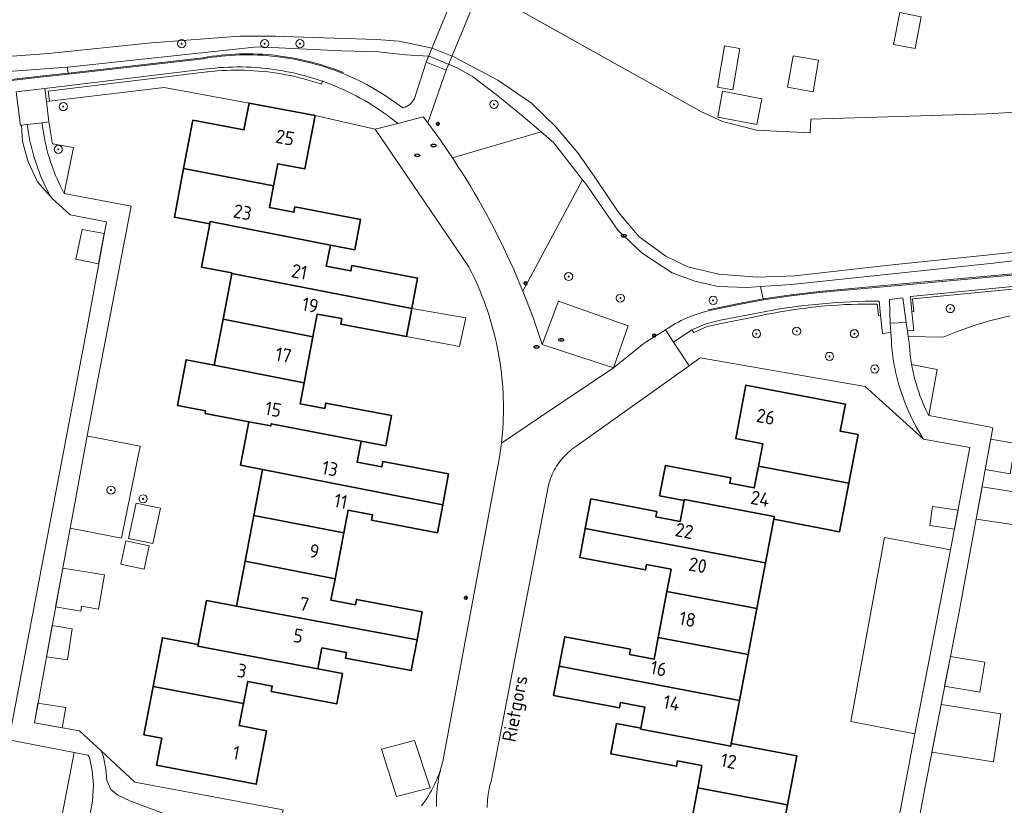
# Model space of a CAD drawing. Header units: metres. Extents: x 152610 to 160096, y 456114 to 462495.
# Tile 595 of 656: x 158802 to 158899, y 460656 to 460733. Entities that reach past the tile are written whole.
import ezdxf
from ezdxf.enums import TextEntityAlignment as Align

# ---------------------------------------------------------------- set-up
doc = ezdxf.new("R2010")
doc.units = ezdxf.units.M
doc.header["$LTSCALE"] = 0.5
doc.layers.get('0').update_dxf_attribs({"linetype": 'CONTINUOUS'})
for name, color, linetype, lineweight in [('B-PV-GK-BESCHOEIING-G', 251, 'GK-BESCHOEIING-SO', 18), ('B-PV-GR-BEPLANTING_CULTUUR_BOSPLANTSOEN-GV', 251, 'CONTINUOUS', 18), ('B-PV-GR-BEPLANTING_CULTUUR_HEESTERS-GV', 251, 'CONTINUOUS', 18), ('B-PV-GR-BOOM-S', 251, 'CONTINUOUS', 25), ('B-PV-IE-MEUBILAIR-S', 251, 'CONTINUOUS', 25), ('B-PV-IE-TERREINAFSCHEIDING_KUNSTMATIG_HEKWERK-G', 251, 'IE-TERREINAFSCHEIDING_KUNSTMATIG-SO', 18), ('B-PV-IE-TERREINAFSCHEIDING_KUNSTMATIG_MUUR-GV', 251, 'CONTINUOUS', 18), ('B-PV-KW-KUNSTWERK_DEK-GV', 251, 'CONTINUOUS', 18), ('B-PV-OG-BEBOUWING-GV', 6, 'CONTINUOUS', 35), ('B-PV-OG-BEBOUWING-T18', 1, 'CONTINUOUS', 18), ('B-PV-OG-BEBOUWING_OVERBOUWING-GV', 251, 'CONTINUOUS', 18), ('B-PV-OG-BEBOUWING_SCHUUR-GV', 251, 'CONTINUOUS', 18), ('B-PV-OG-TERREIN_BEGROEID-GV', 251, 'CONTINUOUS', 18), ('B-PV-OG-TERREIN_OEVER-GV', 251, 'CONTINUOUS', 18), ('B-PV-OG-TOPOGRAFIE-T18', 1, 'CONTINUOUS', 18), ('B-PV-OG-WATER_SLOOT-GV', 251, 'CONTINUOUS', 18), ('B-PV-VH-GESLOTENVERHARDING_ASFALT-GV', 251, 'CONTINUOUS', 18), ('B-PV-VH-HALFVERHARDING_GRAVEL-GV', 251, 'CONTINUOUS', 18), ('B-PV-VH-OPENVERHARDING_BETONSTRAATSTEEN-GV', 251, 'CONTINUOUS', 18), ('B-PV-VH-OPENVERHARDING_STRAATBAKSTEEN-GV', 251, 'CONTINUOUS', 18), ('B-PV-VH-OPENVERHARDING_TEGEL-GV', 251, 'CONTINUOUS', 18)]:
    doc.layers.add(name, color=color, linetype=linetype, lineweight=lineweight)
doc.styles.add('NLCS-ISO', font='NLCS-ISO.ttf')
doc.styles.add('NLCS-ISO-M750-T18', font='NLCS-ISO.ttf', dxfattribs={"height": 1.35})
doc.linetypes.add('GK-BESCHOEIING-SO', pattern='A,18,-3,[1,NLCS.SHX,S=0.6,R=0,X=0,Y=0],-3', length=24)
doc.linetypes.add('IE-TERREINAFSCHEIDING_KUNSTMATIG-SO', pattern='A,4,[82,NLCS.SHX,S=0.75,R=90,X=0,Y=0],4,-2', length=10)

# ---------------------------------------------------------------- blocks, each defined once
blk = doc.blocks.new('SIE-MEUBILAIR_PAAL_LICHTMAST-SO')
for points in [[(-0.62, 0), (-1, 0)], [(-0.71, 0.71), (-0.44, 0.44)], [(0, 1), (0, 0.62)], [(0.44, 0.44), (0.71, 0.71)], [(1, 0), (0.62, 0)], [(-0.71, -0.71), (-0.44, -0.44)], [(0, -0.62), (0, -1)], [(0.44, -0.44), (0.71, -0.71)]]:
    blk.add_lwpolyline(points)
blk.add_circle((0, 0), 0.5)
blk = doc.blocks.new('SIE-MEUBILAIR_PUT_RIOOLPUT-SO')
blk.add_ellipse((0, 0), major_axis=(1.25, 0), ratio=0.54)
at = {"style": 'NLCS-ISO'}
blk.add_text('ri', height=0.75, dxfattribs=at).set_placement((-0.04, 0.07), align=Align.MIDDLE_CENTER)
blk = doc.blocks.new('SGR-BOOM_GBKN-SO')
at = {"linetype": 'ByBlock', "lineweight": 18}
h = blk.add_hatch(color=0, dxfattribs=at)
h.dxf.hatch_style = 1
edge = h.paths.add_edge_path()
edge.add_arc((0, 0), 0.25, 0, 360)
at = {"color": 0, "linetype": 'ByBlock', "lineweight": 18}
for radius in [2, 0.25]:
    blk.add_circle((0, 0), radius, dxfattribs=at)
at = {"color": 0, "linetype": 'ByBlock', "lineweight": 18, "style": 'NLCS-ISO'}
blk.add_attdef('SOORT', (2.5, 0), '', height=1.5, dxfattribs=at)

msp = doc.modelspace()

# ---------------------------------------------------------------- linework, layer by layer
at = {"layer": 'B-PV-GK-BESCHOEIING-G', "flags": 128}
msp.add_lwpolyline([(158848.032, 460736.146), (158850.994, 460734.558), (158869.376, 460724.269), (158871.452, 460723.325), (158874.797, 460722.484), (158880.054, 460722.228), (158880.133, 460723.558), (158897.373, 460724.103), (158911.592, 460724.887), (158914.674, 460724.871), (158918.844, 460724.352), (158921.583, 460724.074), (158932.764, 460721.893), (158935.424, 460720.929), (158938.407, 460719.221), (158940.081, 460717.33), (158940.627, 460716.303), (158941.374, 460714.572), (158941.981, 460712.357), (158943.155, 460707.787), (158944.593, 460701.666), (158946.294, 460694.699), (158948.134, 460689.122), (158950.962, 460682.076), (158954.135, 460674.084), (158958.616, 460665.892), (158961.221, 460661.283)], dxfattribs=at)
at = {"layer": 'B-PV-GR-BEPLANTING_CULTUUR_BOSPLANTSOEN-GV', "flags": 128}
for points in [[(158842.348, 460729.18), (158842.582, 460729.745), (158840.328, 460729.895), (158837.669, 460730.174), (158834.043, 460730.29), (158825.767, 460730.675), (158807.136, 460728.685), (158807.096, 460728.681), (158807.134, 460728.364), (158807.179, 460727.987), (158820.437, 460729.502), (158820.462, 460729.506), (158820.904, 460729.58), (158821.347, 460729.645), (158821.79, 460729.702), (158822.235, 460729.752), (158822.681, 460729.793), (158823.127, 460729.827), (158823.573, 460729.852), (158824.021, 460729.87), (158824.468, 460729.88), (158824.915, 460729.881), (158825.363, 460729.875), (158825.81, 460729.86), (158826.257, 460729.838), (158826.703, 460729.807), (158827.149, 460729.769), (158827.594, 460729.723), (158828.038, 460729.668), (158828.481, 460729.606), (158828.923, 460729.536), (158829.364, 460729.458), (158829.803, 460729.372), (158830.24, 460729.278), (158830.676, 460729.177), (158831.11, 460729.067), (158831.542, 460728.95), (158831.972, 460728.826), (158832.399, 460728.693), (158832.824, 460728.553), (158833.246, 460728.405), (158833.666, 460728.25), (158834.083, 460728.088), (158834.175, 460728.05), (158834.497, 460727.918), (158834.908, 460727.74), (158835.315, 460727.556), (158835.719, 460727.363), (158836.12, 460727.164), (158836.517, 460726.958), (158838.333, 460725.894), (158840.053, 460724.681), (158840.165, 460724.711), (158840.275, 460724.749), (158840.382, 460724.794), (158840.486, 460724.846), (158840.586, 460724.906), (158840.681, 460724.972), (158840.772, 460725.044), (158840.857, 460725.123), (158840.937, 460725.207), (158841.011, 460725.297), (158841.079, 460725.391), (158841.139, 460725.49), (158841.193, 460725.593)], [(158842.705, 460729.737), (158842.582, 460729.745), (158842.348, 460729.18), (158844.299, 460728.375), (158842.493, 460723.204), (158843.736, 460721.495), (158844.93, 460719.752), (158853.626, 460722.309), (158851.856, 460723.827), (158849.235, 460725.999), (158846.896, 460727.769), (158845.385, 460728.593)], [(158824.08, 460728.377), (158823.629, 460728.378), (158823.177, 460728.371), (158822.726, 460728.356), (158822.275, 460728.333), (158821.824, 460728.302), (158821.374, 460728.263), (158820.925, 460728.216), (158820.834, 460728.206), (158805.218, 460726.311), (158805.337, 460725.335), (158816.604, 460726.662), (158824.955, 460725.151), (158831.439, 460723.92), (158837.326, 460722.59), (158839.562, 460723.155), (158839.212, 460723.433), (158838.857, 460723.704), (158838.497, 460723.969), (158838.133, 460724.227), (158837.764, 460724.479), (158837.39, 460724.724), (158837.013, 460724.963), (158836.631, 460725.194), (158836.245, 460725.419), (158835.855, 460725.637), (158835.461, 460725.848), (158835.063, 460726.052), (158834.662, 460726.248), (158834.257, 460726.438), (158833.849, 460726.62), (158833.438, 460726.795), (158833.024, 460726.962), (158832.607, 460727.122), (158832.187, 460727.275), (158832.157, 460727.285), (158832.058, 460727.002), (158831.63, 460727.145), (158831.198, 460727.28), (158830.765, 460727.407), (158830.33, 460727.527), (158829.892, 460727.638), (158829.453, 460727.742), (158829.011, 460727.839), (158828.569, 460727.927), (158828.124, 460728.008), (158827.678, 460728.081), (158827.231, 460728.146), (158826.783, 460728.203), (158826.334, 460728.251), (158825.885, 460728.293), (158825.434, 460728.326), (158824.983, 460728.351), (158824.532, 460728.368)], [(158803.158, 460723.031), (158802.597, 460722.963), (158802.692, 460721.38), (158803.267, 460719.384), (158804.157, 460717.416), (158805.449, 460715.961), (158805.325, 460716.19), (158805.141, 460716.546), (158804.965, 460716.906), (158804.795, 460717.269), (158804.633, 460717.636), (158804.478, 460718.005), (158804.331, 460718.378), (158804.191, 460718.754), (158804.058, 460719.132), (158803.933, 460719.513), (158803.816, 460719.896), (158803.707, 460720.282), (158803.605, 460720.669), (158803.511, 460721.059), (158803.424, 460721.45), (158803.346, 460721.843), (158803.275, 460722.238), (158803.213, 460722.634)], [(158805.636, 460721.129), (158805.282, 460723.288), (158804.633, 460723.209), (158804.676, 460722.829), (158804.727, 460722.45), (158804.786, 460722.072), (158804.852, 460721.696), (158804.927, 460721.321), (158805.009, 460720.947), (158805.099, 460720.576), (158805.197, 460720.206), (158805.303, 460719.838), (158805.416, 460719.473), (158805.537, 460719.11), (158805.665, 460718.75), (158805.801, 460718.393), (158805.944, 460718.038), (158806.095, 460717.687), (158806.253, 460717.339), (158806.419, 460716.994), (158806.591, 460716.652), (158806.771, 460716.315), (158806.802, 460716.258), (158807.7, 460720.776)], [(158875.192, 460707.125), (158873.872, 460707.037), (158871.032, 460707.114), (158868.715, 460707.635), (158866.518, 460708.458), (158863.555, 460710.408), (158861.155, 460712.661), (158858.028, 460717.209), (158857.712, 460717.612), (158851.849, 460706.655), (158852.845, 460704.063), (158853.744, 460701.436), (158855.338, 460705.692), (158862.195, 460703.252), (158860.751, 460699.146), (158863.748, 460701.553), (158865.847, 460702.858), (158866.039, 460702.988), (158866.304, 460703.16), (158866.573, 460703.324), (158866.846, 460703.482), (158867.123, 460703.633), (158867.404, 460703.776), (158867.688, 460703.912), (158867.976, 460704.042), (158868.267, 460704.163), (158868.561, 460704.278), (158868.858, 460704.385), (158869.157, 460704.484), (158869.459, 460704.576), (158869.763, 460704.66), (158870.068, 460704.736), (158870.071, 460704.736), (158870.377, 460704.804), (158870.686, 460704.865), (158870.997, 460704.918), (158873.227, 460705.39), (158875.47, 460705.801), (158875.393, 460706.169)], [(158886.653, 460705.395), (158886.014, 460705.4), (158885.374, 460705.397), (158884.734, 460705.386), (158884.095, 460705.367), (158883.456, 460705.34), (158882.818, 460705.305), (158882.179, 460705.262), (158881.542, 460705.212), (158880.905, 460705.153), (158880.269, 460705.086), (158879.634, 460705.011), (158879, 460704.928), (158878.367, 460704.838), (158877.735, 460704.739), (158877.104, 460704.633), (158876.475, 460704.518), (158875.847, 460704.396), (158875.221, 460704.266), (158874.799, 460704.174), (158871.31, 460703.501), (158869.929, 460703.207), (158868.649, 460702.612), (158868.449, 460702.862), (158866.641, 460701.66), (158866.976, 460701.155), (158868.182, 460699.335), (158869.264, 460700.106), (158885.463, 460697.297), (158891.198, 460692.122), (158891.061, 460692.338), (158890.851, 460692.68), (158890.649, 460693.027), (158890.453, 460693.377), (158890.264, 460693.731), (158890.083, 460694.089), (158889.908, 460694.451), (158889.741, 460694.816), (158889.581, 460695.184), (158889.429, 460695.555), (158889.284, 460695.929), (158889.146, 460696.306), (158889.016, 460696.686), (158888.893, 460697.068), (158888.779, 460697.453), (158888.672, 460697.84), (158888.572, 460698.229), (158888.481, 460698.619), (158888.397, 460699.012), (158888.321, 460699.406), (158888.253, 460699.801), (158888.192, 460700.198), (158888.14, 460700.596), (158888.096, 460700.995), (158888.059, 460701.395), (158888.031, 460701.795), (158888.01, 460702.196), (158887.998, 460702.597), (158887.156, 460702.514), (158886.98, 460704.312), (158886.761, 460704.29)], [(158892.541, 460698.975), (158890.025, 460699.473), (158890.045, 460699.357), (158890.118, 460698.983), (158890.199, 460698.611), (158890.288, 460698.24), (158890.384, 460697.872), (158890.488, 460697.505), (158890.6, 460697.141), (158890.719, 460696.779), (158890.846, 460696.42), (158890.981, 460696.063), (158891.123, 460695.71), (158891.272, 460695.359), (158891.429, 460695.012), (158891.592, 460694.668), (158891.699, 460694.454)]]:
    msp.add_lwpolyline(points, close=True, dxfattribs=at)
for points in [[(158909.36, 460707.786), (158890.125, 460705.898), (158890.247, 460704.656), (158890.048, 460704.635), (158890.226, 460702.815), (158889.618, 460702.756), (158889.694, 460702.203), (158893.135, 460702.16), (158893.773, 460702.419), (158894.416, 460702.667), (158895.063, 460702.904), (158895.714, 460703.13), (158896.368, 460703.344), (158897.026, 460703.547), (158897.688, 460703.738), (158898.353, 460703.918), (158899.021, 460704.087), (158899.692, 460704.243)], [(158782.939, 460650.075), (158807.091, 460645.746), (158807.546, 460645.665), (158809.571, 460656.543), (158809.662, 460658.152), (158809.544, 460659.574), (158809.286, 460660.88), (158809.099, 460661.078), (158807.786, 460661.353), (158805.103, 460647.428), (158780.757, 460651.968)]]:
    msp.add_lwpolyline(points, dxfattribs=at)
at = {"layer": 'B-PV-GR-BEPLANTING_CULTUUR_HEESTERS-GV', "flags": 128}
msp.add_lwpolyline([(158828.314, 460655.698), (158813.745, 460658.409), (158810.433, 460661.499), (158810.661, 460660.928), (158810.896, 460659.669), (158810.991, 460658.597), (158811.365, 460657.711), (158812.065, 460657.152), (158813.232, 460656.594), (158819.997, 460654.085), (158822.843, 460653.133), (158825.642, 460652.157), (158827.441, 460651.56)], close=True, dxfattribs=at)
at = {"layer": 'B-PV-IE-TERREINAFSCHEIDING_KUNSTMATIG_HEKWERK-G', "flags": 128}
for points in [[(158834.213, 460728.142), (158834.12, 460728.181), (158833.701, 460728.344), (158833.28, 460728.499), (158832.856, 460728.648), (158832.43, 460728.788), (158832.001, 460728.922), (158831.569, 460729.046), (158831.135, 460729.164), (158830.7, 460729.274), (158830.262, 460729.376), (158829.823, 460729.47), (158829.382, 460729.556), (158828.94, 460729.635), (158828.496, 460729.705), (158828.051, 460729.767), (158827.605, 460729.822), (158827.158, 460729.869), (158826.711, 460729.907), (158826.263, 460729.938), (158825.814, 460729.96), (158825.365, 460729.975), (158824.916, 460729.981), (158824.467, 460729.98), (158824.018, 460729.97), (158823.568, 460729.952), (158823.12, 460729.927), (158822.673, 460729.893), (158822.225, 460729.851), (158821.778, 460729.801), (158821.333, 460729.744), (158820.888, 460729.679), (158820.446, 460729.605), (158820.423, 460729.601), (158807.168, 460728.086), (158804.73, 460727.808), (158797.004, 460726.925), (158791.962, 460726.35), (158790.414, 460725.999), (158788.884, 460725.577), (158786.52, 460724.74)], [(158919.449, 460706.874), (158918.049, 460707.635), (158915.934, 460708.465), (158913.453, 460709.079), (158910.909, 460709.34), (158889.811, 460707.437), (158880.939, 460706.636), (158878.19, 460706.314), (158875.453, 460705.9), (158873.208, 460705.488), (158870.978, 460705.016), (158870.668, 460704.963), (158870.356, 460704.902), (158870.049, 460704.834)]]:
    msp.add_lwpolyline(points, dxfattribs=at)
at = {"layer": 'B-PV-IE-TERREINAFSCHEIDING_KUNSTMATIG_MUUR-GV', "flags": 128}
for points in [[(158824.265, 460728.691), (158823.818, 460728.694), (158823.371, 460728.689), (158822.924, 460728.676), (158822.477, 460728.655), (158822.031, 460728.625), (158821.585, 460728.588), (158821.14, 460728.543), (158820.789, 460728.502), (158804.884, 460726.573), (158805.039, 460725.297), (158805.337, 460725.335), (158805.218, 460726.311), (158820.834, 460728.206), (158820.925, 460728.216), (158821.374, 460728.263), (158821.824, 460728.302), (158822.275, 460728.333), (158822.726, 460728.356), (158823.177, 460728.371), (158823.629, 460728.378), (158824.08, 460728.377), (158824.532, 460728.368), (158824.983, 460728.351), (158825.434, 460728.326), (158825.885, 460728.293), (158826.334, 460728.251), (158826.783, 460728.203), (158827.231, 460728.146), (158827.678, 460728.081), (158828.124, 460728.008), (158828.569, 460727.927), (158829.011, 460727.839), (158829.453, 460727.742), (158829.892, 460727.638), (158830.33, 460727.527), (158830.765, 460727.407), (158831.198, 460727.28), (158831.63, 460727.145), (158832.058, 460727.002), (158832.157, 460727.285), (158831.734, 460727.429), (158831.308, 460727.566), (158830.88, 460727.695), (158830.449, 460727.816), (158830.016, 460727.93), (158829.582, 460728.036), (158829.146, 460728.134), (158828.707, 460728.224), (158828.268, 460728.306), (158827.827, 460728.381), (158827.385, 460728.447), (158826.941, 460728.506), (158826.497, 460728.557), (158826.052, 460728.6), (158825.606, 460728.635), (158825.159, 460728.661), (158824.712, 460728.68)], [(158886.98, 460704.312), (158886.846, 460705.686), (158886.146, 460705.683), (158885.446, 460705.672), (158884.747, 460705.653), (158884.047, 460705.625), (158883.349, 460705.59), (158882.65, 460705.547), (158881.952, 460705.496), (158881.255, 460705.437), (158880.558, 460705.37), (158879.862, 460705.295), (158879.167, 460705.212), (158878.473, 460705.121), (158877.781, 460705.022), (158877.089, 460704.916), (158876.399, 460704.801), (158875.71, 460704.679), (158875.022, 460704.548), (158874.649, 460704.474), (158871.248, 460703.818), (158869.814, 460703.44), (158868.449, 460702.862), (158868.649, 460702.612), (158869.929, 460703.207), (158871.31, 460703.501), (158874.799, 460704.174), (158875.221, 460704.266), (158875.847, 460704.396), (158876.475, 460704.518), (158877.104, 460704.633), (158877.735, 460704.739), (158878.367, 460704.838), (158879, 460704.928), (158879.634, 460705.011), (158880.269, 460705.086), (158880.905, 460705.153), (158881.542, 460705.212), (158882.179, 460705.262), (158882.818, 460705.305), (158883.456, 460705.34), (158884.095, 460705.367), (158884.734, 460705.386), (158885.374, 460705.397), (158886.014, 460705.4), (158886.653, 460705.395), (158886.761, 460704.29)]]:
    msp.add_lwpolyline(points, close=True, dxfattribs=at)
msp.add_lwpolyline([(158909.309, 460708.036), (158889.901, 460706.132), (158890.048, 460704.635), (158890.247, 460704.656), (158890.125, 460705.898), (158909.36, 460707.786)], dxfattribs=at)
at = {"layer": 'B-PV-KW-KUNSTWERK_DEK-GV', "flags": 128}
msp.add_lwpolyline([(158847.733, 460736.697), (158845.782, 460737.502), (158842.348, 460729.18), (158844.299, 460728.375)], close=True, dxfattribs=at)
at = {"layer": 'B-PV-OG-BEBOUWING-GV', "flags": 128}
for points in [[(158831.439, 460723.92), (158824.955, 460725.151), (158824.451, 460722.507), (158819.428, 460723.465), (158818.522, 460718.713), (158827.354, 460717.029), (158827.764, 460719.179), (158830.443, 460718.67)], [(158827.354, 460717.029), (158818.522, 460718.713), (158817.61, 460713.932), (158821.097, 460713.267), (158821.141, 460713.497), (158832.936, 460711.201), (158832.934, 460711.193), (158835.339, 460710.733), (158835.91, 460713.719), (158829.455, 460714.949), (158829.354, 460714.418), (158826.944, 460714.878)], [(158832.936, 460711.201), (158821.141, 460713.497), (158821.097, 460713.267), (158820.289, 460709.029), (158821.327, 460708.832), (158823.267, 460708.463), (158823.257, 460708.41), (158840.934, 460704.973), (158841.502, 460707.958), (158835.047, 460709.185), (158834.947, 460708.656), (158832.537, 460709.114), (158832.934, 460711.193)], [(158840.934, 460704.973), (158823.257, 460708.41), (158822.397, 460703.899), (158831.218, 460702.184), (158831.643, 460704.422), (158834.053, 460703.965), (158833.953, 460703.435), (158840.407, 460702.209)], [(158831.218, 460702.184), (158822.397, 460703.899), (158821.536, 460699.387), (158830.362, 460697.671)], [(158824.927, 460693.844), (158827.094, 460693.432), (158827.134, 460693.643), (158835.957, 460691.921), (158838.367, 460691.463), (158838.932, 460694.441), (158832.478, 460695.668), (158832.377, 460695.139), (158829.968, 460695.597), (158830.362, 460697.671), (158821.536, 460699.387), (158818.777, 460699.924), (158817.922, 460695.442), (158820.681, 460694.903), (158820.635, 460694.66)], [(158883.522, 460695.564), (158873.74, 460697.422), (158872.746, 460692.177), (158875.399, 460691.673), (158874.984, 460689.488), (158883.854, 460687.8), (158884.76, 460692.57), (158883.016, 460692.9)], [(158826.279, 460689.138), (158843.966, 460685.685), (158844.54, 460688.706), (158838.076, 460689.935), (158837.976, 460689.406), (158835.566, 460689.864), (158835.957, 460691.921), (158827.134, 460693.643), (158827.094, 460693.432), (158824.927, 460693.844), (158824.117, 460689.573)], [(158843.966, 460685.685), (158826.279, 460689.138), (158825.423, 460684.633), (158834.246, 460682.91), (158834.672, 460685.153), (158837.081, 460684.695), (158836.979, 460684.166), (158843.444, 460682.937)], [(158872.266, 460688.317), (158865.84, 460689.534), (158865.277, 460686.558), (158867.685, 460686.101), (158867.703, 460686.198), (158876.534, 460684.522), (158876.484, 460684.259), (158882.949, 460683.032), (158883.854, 460687.8), (158874.984, 460689.488), (158874.574, 460687.329), (158872.166, 460687.786)], [(158864.986, 460685.03), (158858.525, 460686.256), (158857.971, 460683.34), (158875.672, 460679.979), (158876.484, 460684.259), (158876.534, 460684.522), (158867.703, 460686.198), (158867.685, 460686.101), (158867.295, 460684.043), (158864.886, 460684.5)], [(158834.246, 460682.91), (158825.423, 460684.633), (158824.567, 460680.127), (158833.391, 460678.405)], [(158875.672, 460679.979), (158857.971, 460683.34), (158857.432, 460680.497), (158863.892, 460679.273), (158863.993, 460679.8), (158866.402, 460679.342), (158865.986, 460677.15), (158874.817, 460675.474)], [(158833.391, 460678.405), (158824.567, 460680.127), (158823.729, 460675.712), (158841.444, 460672.411), (158841.965, 460675.154), (158835.503, 460676.379), (158835.402, 460675.852), (158832.993, 460676.31)], [(158874.817, 460675.474), (158865.986, 460677.15), (158865.132, 460672.645), (158873.962, 460670.968)], [(158823.729, 460675.712), (158820.78, 460676.262), (158819.962, 460671.954), (158819.931, 460671.79), (158831.709, 460669.551), (158832.099, 460671.609), (158834.509, 460671.151), (158834.408, 460670.621), (158840.872, 460669.394), (158841.444, 460672.411)], [(158819.962, 460671.954), (158816.442, 460672.622), (158815.533, 460667.837), (158824.406, 460666.151), (158824.818, 460668.322), (158827.227, 460667.866), (158827.126, 460667.335), (158833.554, 460666.116), (158834.118, 460669.093), (158831.709, 460669.551), (158819.931, 460671.79)], [(158862.418, 460671.487), (158855.954, 460672.715), (158855.405, 460669.826), (158873.108, 460666.464), (158873.962, 460670.968), (158865.132, 460672.645), (158864.725, 460670.501), (158862.316, 460670.958)], [(158873.108, 460666.464), (158855.405, 460669.826), (158854.859, 460666.948), (158861.322, 460665.719), (158861.423, 460666.248), (158863.832, 460665.79), (158863.441, 460663.734), (158863.422, 460663.636), (158872.253, 460661.959), (158872.303, 460662.224)], [(158824.406, 460666.151), (158815.533, 460667.837), (158814.629, 460663.082), (158816.374, 460662.752), (158815.867, 460660.087), (158825.651, 460658.228), (158826.646, 460663.473), (158823.993, 460663.979)], [(158863.441, 460663.734), (158861.032, 460664.191), (158860.467, 460661.214), (158866.92, 460659.989), (158867.021, 460660.518), (158869.43, 460660.06), (158869.017, 460657.882), (158877.847, 460656.206), (158878.76, 460660.998), (158872.303, 460662.224), (158872.253, 460661.959), (158863.422, 460663.636)], [(158877.847, 460656.206), (158869.017, 460657.882), (158868.162, 460653.378), (158876.989, 460651.702)]]:
    msp.add_lwpolyline(points, close=True, dxfattribs=at)
at = {"layer": 'B-PV-OG-BEBOUWING_OVERBOUWING-GV', "flags": 128}
for points in [[(158873.159, 460730.51), (158871.659, 460730.768), (158870.957, 460726.701), (158872.457, 460726.442)], [(158875.308, 460725.57), (158871.457, 460726.3), (158870.975, 460723.756), (158874.827, 460723.027)], [(158846.224, 460704.036), (158840.934, 460704.973), (158840.407, 460702.209), (158845.621, 460701.243)], [(158898.798, 460665.129), (158892.919, 460666.05), (158892.011, 460661.373), (158898.062, 460660.426)], [(158842.724, 460657.853), (158841.185, 460662.507), (158837.959, 460661.663), (158839.426, 460657.007)]]:
    msp.add_lwpolyline(points, close=True, dxfattribs=at)
at = {"layer": 'B-PV-OG-BEBOUWING_SCHUUR-GV', "flags": 128}
for points in [[(158890.975, 460733.626), (158888.851, 460734.032), (158888.254, 460730.902), (158890.378, 460730.497)], [(158880.888, 460729.345), (158878.397, 460729.789), (158877.847, 460726.708), (158880.338, 460726.264)], [(158810.723, 460712.339), (158808.571, 460712.737), (158807.923, 460709.799), (158810.177, 460709.359)], [(158900.218, 460691.689), (158897.804, 460692.131), (158897.256, 460689.148), (158899.714, 460688.729)], [(158900.909, 460686.816), (158896.943, 460687.442), (158896.36, 460684.271), (158900.36, 460683.663)], [(158816.24, 460685.341), (158813.855, 460685.847), (158813.12, 460682.38), (158815.504, 460681.874)], [(158894.589, 460685.155), (158892.076, 460685.521), (158891.802, 460683.639), (158894.236, 460683.285)], [(158815.144, 460681.64), (158812.836, 460682.135), (158812.345, 460679.847), (158814.653, 460679.352)], [(158810.754, 460678.789), (158806.642, 460679.441), (158806.549, 460678.938), (158805.948, 460675.654), (158808.412, 460675.223), (158808.5, 460675.705), (158810.161, 460675.42)], [(158807.576, 460673.506), (158805.61, 460673.809), (158805.051, 460670.754), (158807.103, 460670.437)], [(158897.227, 460670.216), (158893.838, 460670.786), (158893.269, 460667.854), (158896.732, 460667.272)], [(158806.966, 460665.747), (158804.217, 460666.199), (158803.86, 460664.25), (158806.603, 460663.777)]]:
    msp.add_lwpolyline(points, close=True, dxfattribs=at)
at = {"layer": 'B-PV-OG-TERREIN_BEGROEID-GV', "flags": 128}
for points in [[(158807.096, 460728.681), (158796.869, 460727.921), (158796.935, 460727.425), (158796.965, 460727.203), (158797.015, 460726.826), (158804.741, 460727.709), (158807.179, 460727.987), (158807.134, 460728.364)], [(158854.881, 460721.233), (158853.626, 460722.309), (158844.93, 460719.752), (158845.05, 460719.571), (158845.47, 460718.926), (158845.884, 460718.278), (158846.291, 460717.625), (158846.691, 460716.967), (158847.085, 460716.306), (158847.471, 460715.641), (158847.851, 460714.971), (158848.223, 460714.298), (158848.589, 460713.621), (158848.947, 460712.94), (158849.298, 460712.255), (158849.642, 460711.567), (158849.979, 460710.876), (158850.309, 460710.18), (158850.632, 460709.482), (158850.947, 460708.78), (158851.255, 460708.075), (158851.556, 460707.366), (158851.849, 460706.655), (158857.712, 460717.612)], [(158913.436, 460708.98), (158915.904, 460708.37), (158916.029, 460708.778), (158916.77, 460711.188), (158912.941, 460711.135), (158897.736, 460709.384), (158878.222, 460707.325), (158875.192, 460707.125), (158875.393, 460706.169), (158875.47, 460705.801), (158878.203, 460706.215), (158880.949, 460706.537), (158889.82, 460707.337), (158910.908, 460709.24)], [(158809.135, 460692.426), (158809.052, 460692.441), (158807.627, 460684.753), (158807.37, 460683.367), (158812.426, 460682.41), (158814.257, 460691.444)], [(158893.85, 460681.238), (158887.353, 460682.469), (158884.042, 460664.388), (158890.343, 460663.19)]]:
    msp.add_lwpolyline(points, close=True, dxfattribs=at)
at = {"layer": 'B-PV-OG-TERREIN_OEVER-GV', "flags": 128}
for points in [[(158900.859, 460710.554), (158887.83, 460709.229), (158878.546, 460708.169), (158874.86, 460708.044), (158871.093, 460708.321), (158868.051, 460709.062), (158865.874, 460710.107), (158863.274, 460712.017), (158861.257, 460714.351), (158858.896, 460717.873), (158857.241, 460720.267), (158855.063, 460722.802), (158852.703, 460725.136), (158849.397, 460727.408), (158845.064, 460729.678), (158842.928, 460730.541), (158839.704, 460731.242), (158837.448, 460731.38), (158834.407, 460731.497), (158831.204, 460731.574), (158827.558, 460731.71), (158824.034, 460731.726), (158815.374, 460731.05), (158805.264, 460730.03), (158796.302, 460729.374)], [(158796.869, 460727.921), (158807.096, 460728.681), (158807.136, 460728.685), (158825.767, 460730.675), (158834.043, 460730.29), (158837.669, 460730.174), (158840.328, 460729.895), (158842.582, 460729.745), (158842.705, 460729.737), (158845.385, 460728.593), (158846.896, 460727.769), (158849.235, 460725.999), (158851.856, 460723.827), (158853.626, 460722.309), (158854.881, 460721.233), (158857.712, 460717.612), (158858.028, 460717.209), (158861.155, 460712.661), (158863.555, 460710.408), (158866.518, 460708.458), (158868.715, 460707.635), (158871.032, 460707.114), (158873.872, 460707.037), (158875.192, 460707.125), (158878.222, 460707.325), (158897.736, 460709.384), (158912.941, 460711.135)]]:
    msp.add_lwpolyline(points, dxfattribs=at)
at = {"layer": 'B-PV-OG-WATER_SLOOT-GV', "flags": 128}
for points in [[(158911.592, 460724.887), (158897.373, 460724.103), (158880.133, 460723.558), (158880.054, 460722.228), (158874.797, 460722.484), (158871.452, 460723.325), (158869.376, 460724.269), (158853.093, 460733.384)], [(158796.302, 460729.374), (158805.264, 460730.03), (158815.374, 460731.05), (158824.034, 460731.726), (158827.558, 460731.71), (158831.204, 460731.574), (158834.407, 460731.497), (158837.448, 460731.38), (158839.704, 460731.242), (158842.928, 460730.541), (158845.064, 460729.678), (158849.397, 460727.408), (158852.703, 460725.136), (158855.063, 460722.802), (158857.241, 460720.267), (158858.896, 460717.873), (158861.257, 460714.351), (158863.274, 460712.017), (158865.874, 460710.107), (158868.051, 460709.062), (158871.093, 460708.321), (158874.86, 460708.044), (158878.546, 460708.169), (158887.83, 460709.229), (158900.859, 460710.554)]]:
    msp.add_lwpolyline(points, dxfattribs=at)
at = {"layer": 'B-PV-VH-GESLOTENVERHARDING_ASFALT-GV', "flags": 128}
msp.add_lwpolyline([(158847.733, 460736.697), (158845.782, 460737.502), (158842.348, 460729.18), (158844.299, 460728.375)], close=True, dxfattribs=at)
at = {"layer": 'B-PV-VH-HALFVERHARDING_GRAVEL-GV', "flags": 128}
for points in [[(158819.997, 460654.085), (158813.232, 460656.594), (158812.065, 460657.152), (158811.365, 460657.711), (158810.991, 460658.597), (158810.896, 460659.669), (158810.661, 460660.928), (158810.433, 460661.499), (158808.306, 460663.484), (158803.86, 460664.25), (158806.549, 460678.938), (158807.37, 460683.367), (158807.627, 460684.753), (158809.052, 460692.441), (158809.893, 460696.975), (158811.029, 460702.895), (158813.355, 460715.013), (158806.802, 460716.258), (158806.771, 460716.315), (158806.591, 460716.652), (158806.419, 460716.994), (158806.253, 460717.339), (158806.095, 460717.687), (158805.944, 460718.038), (158805.801, 460718.393), (158805.665, 460718.75), (158805.537, 460719.11), (158805.416, 460719.473), (158805.303, 460719.838), (158805.197, 460720.206), (158805.099, 460720.576), (158805.009, 460720.947), (158804.927, 460721.321), (158804.852, 460721.696), (158804.786, 460722.072), (158804.727, 460722.45), (158804.676, 460722.829), (158804.633, 460723.209), (158803.158, 460723.031), (158803.213, 460722.634), (158803.275, 460722.238), (158803.346, 460721.843), (158803.424, 460721.45), (158803.511, 460721.059), (158803.605, 460720.669), (158803.707, 460720.282), (158803.816, 460719.896), (158803.933, 460719.513), (158804.058, 460719.132), (158804.191, 460718.754), (158804.331, 460718.378), (158804.478, 460718.005), (158804.633, 460717.636), (158804.795, 460717.269), (158804.965, 460716.906), (158805.141, 460716.546), (158805.325, 460716.19), (158805.449, 460715.961), (158805.582, 460715.811), (158807.39, 460714.155), (158810.931, 460713.474), (158809.066, 460703.29), (158805.63, 460685.185), (158801.346, 460662.579), (158807.786, 460661.353), (158809.099, 460661.078), (158809.286, 460660.88), (158809.544, 460659.574), (158809.662, 460658.152), (158809.571, 460656.543), (158807.546, 460645.665)], [(158888.478, 460642.432), (158891.185, 460657.118), (158894.686, 460675.156), (158895.739, 460680.889), (158898.01, 460693.252), (158897.607, 460693.329), (158891.699, 460694.454), (158891.592, 460694.668), (158891.429, 460695.012), (158891.272, 460695.359), (158891.123, 460695.71), (158890.981, 460696.063), (158890.846, 460696.42), (158890.719, 460696.779), (158890.6, 460697.141), (158890.488, 460697.505), (158890.384, 460697.872), (158890.288, 460698.24), (158890.199, 460698.611), (158890.118, 460698.983), (158890.045, 460699.357), (158890.025, 460699.473), (158889.98, 460699.733), (158889.923, 460700.109), (158889.874, 460700.487), (158889.832, 460700.866), (158889.799, 460701.245), (158889.773, 460701.626), (158889.694, 460702.203), (158889.618, 460702.756), (158889.504, 460703.585), (158887.927, 460703.508), (158887.998, 460702.597), (158888.01, 460702.196), (158888.031, 460701.795), (158888.059, 460701.395), (158888.096, 460700.995), (158888.14, 460700.596), (158888.192, 460700.198), (158888.253, 460699.801), (158888.321, 460699.406), (158888.397, 460699.012), (158888.481, 460698.619), (158888.572, 460698.229), (158888.672, 460697.84), (158888.779, 460697.453), (158888.893, 460697.068), (158889.016, 460696.686), (158889.146, 460696.306), (158889.284, 460695.929), (158889.429, 460695.555), (158889.581, 460695.184), (158889.741, 460694.816), (158889.908, 460694.451), (158890.083, 460694.089), (158890.264, 460693.731), (158890.453, 460693.377), (158890.649, 460693.027), (158890.851, 460692.68), (158891.061, 460692.338), (158891.198, 460692.122), (158895.748, 460691.305), (158893.85, 460681.238), (158890.343, 460663.19), (158889.264, 460657.479), (158886.083, 460640.643)]]:
    msp.add_lwpolyline(points, dxfattribs=at)
at = {"layer": 'B-PV-VH-OPENVERHARDING_BETONSTRAATSTEEN-GV', "flags": 128}
for points in [[(158842.493, 460723.204), (158842.055, 460723.784), (158839.562, 460723.155), (158837.326, 460722.59), (158846.534, 460709.045), (158846.612, 460708.894), (158846.832, 460708.455), (158847.046, 460708.012), (158847.252, 460707.567), (158847.451, 460707.117), (158847.642, 460706.665), (158847.826, 460706.21), (158848.002, 460705.751), (158848.172, 460705.29), (158848.333, 460704.826), (158848.487, 460704.36), (158848.633, 460703.891), (158848.772, 460703.42), (158848.903, 460702.947), (158849.026, 460702.471), (158849.142, 460701.994), (158849.249, 460701.515), (158849.349, 460701.034), (158849.441, 460700.551), (158849.526, 460700.067), (158849.602, 460699.582), (158849.67, 460699.096), (158849.731, 460698.608), (158849.783, 460698.12), (158849.828, 460697.631), (158849.864, 460697.141), (158849.893, 460696.651), (158849.913, 460696.16), (158849.926, 460695.669), (158849.931, 460695.178), (158849.927, 460694.687), (158849.916, 460694.196), (158849.896, 460693.705), (158849.869, 460693.215), (158849.834, 460692.725), (158849.79, 460692.236), (158849.739, 460691.747), (158853.57, 460694.321), (158860.751, 460699.146), (158853.744, 460701.436), (158852.845, 460704.063), (158851.849, 460706.655), (158851.556, 460707.366), (158851.255, 460708.075), (158850.947, 460708.78), (158850.632, 460709.482), (158850.309, 460710.18), (158849.979, 460710.876), (158849.642, 460711.567), (158849.298, 460712.255), (158848.947, 460712.94), (158848.589, 460713.621), (158848.223, 460714.298), (158847.851, 460714.971), (158847.471, 460715.641), (158847.085, 460716.306), (158846.691, 460716.967), (158846.291, 460717.625), (158845.884, 460718.278), (158845.47, 460718.926), (158845.05, 460719.571), (158844.93, 460719.752), (158843.736, 460721.495)], [(158889.176, 460706.026), (158887.846, 460705.832), (158887.927, 460703.508), (158889.504, 460703.585)]]:
    msp.add_lwpolyline(points, close=True, dxfattribs=at)
for points in [[(158848.351, 460655.933), (158848.351, 460656.192), (158848.36, 460656.451), (158848.376, 460656.71), (158848.401, 460656.967), (158848.433, 460657.224), (158848.473, 460657.48), (158848.522, 460657.734), (158848.578, 460657.987), (158848.641, 460658.238), (158848.713, 460658.487), (158854.365, 460687.596), (158854.368, 460687.609), (158854.426, 460687.827), (158854.491, 460688.042), (158854.564, 460688.256), (158854.644, 460688.466), (158854.732, 460688.674), (158854.827, 460688.878), (158854.929, 460689.079), (158855.039, 460689.276), (158855.155, 460689.469), (158855.278, 460689.658), (158855.408, 460689.842), (158855.544, 460690.022), (158855.686, 460690.197), (158855.835, 460690.366), (158855.989, 460690.53), (158856.149, 460690.689), (158856.315, 460690.841), (158856.486, 460690.988), (158856.662, 460691.129), (158856.843, 460691.263), (158857.029, 460691.391), (158868.182, 460699.335), (158866.976, 460701.155), (158866.641, 460701.66), (158865.847, 460702.858), (158863.748, 460701.553), (158860.751, 460699.146), (158853.57, 460694.321), (158849.739, 460691.747), (158849.518, 460690.174), (158849.215, 460688.615), (158843.967, 460660.455), (158843.953, 460660.395), (158843.878, 460660.104), (158843.796, 460659.815), (158843.705, 460659.451), (158843.633, 460659.113), (158843.569, 460658.773), (158843.513, 460658.432), (158843.465, 460658.089), (158843.425, 460657.746), (158843.393, 460657.402), (158843.369, 460657.057), (158843.352, 460656.711), (158843.344, 460656.365), (158843.344, 460656.02)], [(158843.344, 460656.02), (158843.344, 460656.365), (158843.352, 460656.711), (158843.369, 460657.057), (158843.393, 460657.402), (158843.425, 460657.746), (158843.465, 460658.089), (158843.513, 460658.432), (158843.569, 460658.773), (158843.633, 460659.113), (158843.705, 460659.451), (158843.796, 460659.815), (158843.706, 460659.529), (158843.608, 460659.245), (158843.503, 460658.963), (158843.39, 460658.685), (158843.271, 460658.41), (158843.143, 460658.138), (158843.009, 460657.869), (158842.867, 460657.604), (158842.719, 460657.343), (158842.563, 460657.086), (158842.401, 460656.834), (158842.232, 460656.585), (158842.057, 460656.342), (158841.875, 460656.103)]]:
    msp.add_lwpolyline(points, dxfattribs=at)
at = {"layer": 'B-PV-VH-OPENVERHARDING_STRAATBAKSTEEN-GV', "flags": 128}
for points in [[(158802.091, 460726.251), (158804.884, 460726.573), (158820.789, 460728.502), (158821.14, 460728.543), (158821.585, 460728.588), (158822.031, 460728.625), (158822.477, 460728.655), (158822.924, 460728.676), (158823.371, 460728.689), (158823.818, 460728.694), (158824.265, 460728.691), (158824.712, 460728.68), (158825.159, 460728.661), (158825.606, 460728.635), (158826.052, 460728.6), (158826.497, 460728.557), (158826.941, 460728.506), (158827.385, 460728.447), (158827.827, 460728.381), (158828.268, 460728.306), (158828.707, 460728.224), (158829.146, 460728.134), (158829.582, 460728.036), (158830.016, 460727.93), (158830.449, 460727.816), (158830.88, 460727.695), (158831.308, 460727.566), (158831.734, 460727.429), (158832.157, 460727.285), (158832.187, 460727.275), (158832.607, 460727.122), (158833.024, 460726.962), (158833.438, 460726.795), (158833.849, 460726.62), (158834.257, 460726.438), (158834.662, 460726.248), (158835.063, 460726.052), (158835.461, 460725.848), (158835.855, 460725.637), (158836.245, 460725.419), (158836.631, 460725.194), (158837.013, 460724.963), (158837.39, 460724.724), (158837.764, 460724.479), (158838.133, 460724.227), (158838.497, 460723.969), (158838.857, 460723.704), (158839.212, 460723.433), (158839.562, 460723.155), (158842.055, 460723.784), (158842.493, 460723.204), (158844.299, 460728.375), (158842.348, 460729.18), (158841.193, 460725.593), (158841.139, 460725.49), (158841.079, 460725.391), (158841.011, 460725.297), (158840.937, 460725.207), (158840.857, 460725.123), (158840.772, 460725.044), (158840.681, 460724.972), (158840.586, 460724.906), (158840.486, 460724.846), (158840.382, 460724.794), (158840.275, 460724.749), (158840.165, 460724.711), (158840.053, 460724.681), (158838.333, 460725.894), (158836.517, 460726.958), (158836.12, 460727.164), (158835.719, 460727.363), (158835.315, 460727.556), (158834.908, 460727.74), (158834.497, 460727.918), (158834.175, 460728.05), (158834.083, 460728.088), (158833.666, 460728.25), (158833.246, 460728.405), (158832.824, 460728.553), (158832.399, 460728.693), (158831.972, 460728.826), (158831.542, 460728.95), (158831.11, 460729.067), (158830.676, 460729.177), (158830.24, 460729.278), (158829.803, 460729.372), (158829.364, 460729.458), (158828.923, 460729.536), (158828.481, 460729.606), (158828.038, 460729.668), (158827.594, 460729.723), (158827.149, 460729.769), (158826.703, 460729.807), (158826.257, 460729.838), (158825.81, 460729.86), (158825.363, 460729.875), (158824.915, 460729.881), (158824.468, 460729.88), (158824.021, 460729.87), (158823.573, 460729.852), (158823.127, 460729.827), (158822.681, 460729.793), (158822.235, 460729.752), (158821.79, 460729.702), (158821.347, 460729.645), (158820.904, 460729.58), (158820.462, 460729.506), (158820.437, 460729.502), (158807.179, 460727.987), (158804.741, 460727.709), (158797.015, 460726.826)], [(158910.908, 460709.24), (158889.82, 460707.337), (158880.949, 460706.537), (158878.203, 460706.215), (158875.47, 460705.801), (158873.227, 460705.39), (158870.997, 460704.918), (158870.686, 460704.865), (158870.377, 460704.804), (158870.071, 460704.736), (158870.068, 460704.736), (158869.763, 460704.66), (158869.459, 460704.576), (158869.157, 460704.484), (158868.858, 460704.385), (158868.561, 460704.278), (158868.267, 460704.163), (158867.976, 460704.042), (158867.688, 460703.912), (158867.404, 460703.776), (158867.123, 460703.633), (158866.846, 460703.482), (158866.573, 460703.324), (158866.304, 460703.16), (158866.039, 460702.988), (158865.847, 460702.858), (158866.641, 460701.66), (158868.449, 460702.862), (158869.814, 460703.44), (158871.248, 460703.818), (158874.649, 460704.474), (158875.022, 460704.548), (158875.71, 460704.679), (158876.399, 460704.801), (158877.089, 460704.916), (158877.781, 460705.022), (158878.473, 460705.121), (158879.167, 460705.212), (158879.862, 460705.295), (158880.558, 460705.37), (158881.255, 460705.437), (158881.952, 460705.496), (158882.65, 460705.547), (158883.349, 460705.59), (158884.047, 460705.625), (158884.747, 460705.653), (158885.446, 460705.672), (158886.146, 460705.683), (158886.846, 460705.686), (158886.98, 460704.312), (158887.156, 460702.514), (158887.998, 460702.597), (158887.927, 460703.508), (158887.846, 460705.832), (158889.176, 460706.026), (158889.504, 460703.585), (158889.618, 460702.756), (158890.226, 460702.815), (158890.048, 460704.635), (158889.901, 460706.132), (158909.309, 460708.036)]]:
    msp.add_lwpolyline(points, dxfattribs=at)
at = {"layer": 'B-PV-VH-OPENVERHARDING_TEGEL-GV', "flags": 128}
for points in [[(158805.039, 460725.297), (158804.884, 460726.573), (158802.091, 460726.251), (158802.245, 460724.961), (158802.49, 460722.95), (158802.597, 460722.963), (158803.158, 460723.031), (158804.633, 460723.209), (158805.282, 460723.288)], [(158862.195, 460703.252), (158855.338, 460705.692), (158853.744, 460701.436), (158860.751, 460699.146)]]:
    msp.add_lwpolyline(points, close=True, dxfattribs=at)

# ---------------------------------------------------------------- block references
at = {"layer": 'B-PV-GR-BOOM-S', "xscale": 0.2, "yscale": 0.2, "zscale": 0.2}
for p in [(158818.324, 460730.981), (158826.483, 460730.981), (158829.944, 460730.981), (158806.703, 460724.8), (158849.005, 460725.016), (158806.209, 460720.597), (158856.338, 460708.102), (158861.418, 460705.985), (158870.529, 460705.762), (158893.822, 460704.954), (158874.785, 460702.482), (158878.74, 460702.729), (158884.405, 460702.482), (158881.955, 460700.256), (158886.405, 460699.02), (158811.383, 460687.119), (158814.541, 460686.263)]:
    msp.add_blockref('SGR-BOOM_GBKN-SO', p, dxfattribs=at)
at = {"layer": 'B-PV-IE-MEUBILAIR-S', "xscale": 0.2, "yscale": 0.2, "zscale": 0.2}
for name, p in [('SIE-MEUBILAIR_PAAL_LICHTMAST-SO', (158843.49, 460723.102)), ('SIE-MEUBILAIR_PUT_RIOOLPUT-SO', (158843.076, 460720.982)), ('SIE-MEUBILAIR_PUT_RIOOLPUT-SO', (158841.466, 460720.011)), ('SIE-MEUBILAIR_PUT_RIOOLPUT-SO', (158861.76, 460712.109)), ('SIE-MEUBILAIR_PAAL_LICHTMAST-SO', (158852.109, 460707.427)), ('SIE-MEUBILAIR_PUT_RIOOLPUT-SO', (158855.595, 460701.886)), ('SIE-MEUBILAIR_PAAL_LICHTMAST-SO', (158864.726, 460702.301)), ('SIE-MEUBILAIR_PUT_RIOOLPUT-SO', (158853.183, 460701.192)), ('SIE-MEUBILAIR_PAAL_LICHTMAST-SO', (158846.237, 460676.538))]:
    msp.add_blockref(name, p, dxfattribs=at)

# ---------------------------------------------------------------- texts
at = {"layer": 'B-PV-OG-BEBOUWING-T18', "style": 'NLCS-ISO-M750-T18'}
for s, rotation, p in [('25', 349.3, (158828.485, 460721.761)), ('23', 349.2, (158824.312, 460714.426)), ('21', 349.2, (158829.891, 460708.579)), ('19', 349.2, (158830.966, 460705.297)), ('17', 349.3, (158828.334, 460700.393)), ('15', 349.3, (158827.322, 460695.06)), ('26', 349.3, (158875.699, 460694.334)), ('13', 349.2, (158832.902, 460689.237)), ('24', 349.3, (158875.146, 460686.283)), ('11', 349.2, (158833.958, 460686.024)), ('22', 349.2, (158867.705, 460683.118)), ('9', 349.2, (158831.362, 460681.124)), ('20', 349.3, (158869.023, 460679.746)), ('7', 349.2, (158830.374, 460675.917)), ('18', 349.3, (158868.015, 460674.432)), ('5', 349.3, (158829.782, 460672.806)), ('3', 349.3, (158824.245, 460669.369)), ('16', 349.2, (158865.175, 460669.59)), ('14', 349.3, (158866.456, 460666.213)), ('1', 349.3, (158823.692, 460661.316)), ('12', 349.2, (158872.058, 460660.501))]:
    msp.add_text(s, height=1.35, rotation=rotation, dxfattribs=at).set_placement(p, align=Align.MIDDLE)
at = {"layer": 'B-PV-OG-TOPOGRAFIE-T18', "style": 'NLCS-ISO-M750-T18'}
msp.add_text('Rietgors', height=1.35, rotation=79.3, dxfattribs=at).set_placement((158851.251, 460665.619), align=Align.MIDDLE)

doc.saveas('drawing.dxf')
